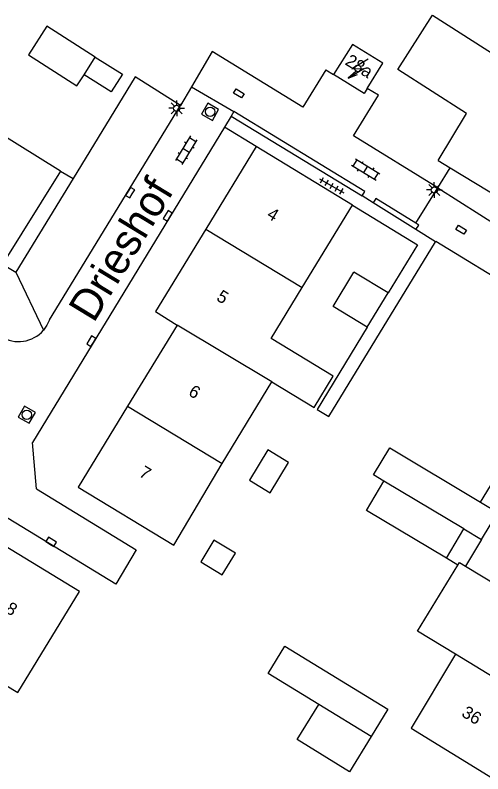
# Model space of a CAD drawing. Extents: x 136000 to 141014, y 402000 to 403500.
# Drawn here: x 137763.2 to 137800.6, y 402099.2 to 402159.9 of the extents above; entities that cross this region are included whole.
import ezdxf

# ---------------------------------------------------------------- set-up
doc = ezdxf.new("R2010")
doc.units = 0
for name, color, linetype in [('gg-afsc-erfafscheiding', 7, 'Continuous'), ('gg-anno-huisnummerreeks BGT', 7, 'Continuous'), ('gg-anno-openbare ruimte label', 7, 'Continuous'), ('gg-bbg-bijgebouw', 7, 'Continuous'), ('gg-bbg-gedigitaliseerde bebouwing', 7, 'Continuous'), ('gg-bbg-gedigitaliseerde bijgebouw', 7, 'Continuous'), ('gg-bbg-hoofdgebouw', 7, 'Continuous'), ('gg-bbg-luifel en loopbrug', 7, 'Continuous'), ('gg-bbg-tussenscheiding', 7, 'Continuous'), ('gg-knt-verharding', 7, 'Continuous'), ('gg-knt-verharding nz', 7, 'Continuous'), ('gt-grn-groengrens', 7, 'Continuous'), ('gt-grn-vlakafsluiter', 7, 'Continuous'), ('gt-grn-weggrens', 7, 'Continuous'), ('gt-symb-klinker verharding', 7, 'Continuous'), ('gt-symb-kolk', 7, 'Continuous'), ('gt-symb-kolk center center', 7, 'Continuous'), ('gt-symb-lichtmast', 7, 'Continuous'), ('gt-symb-rioolschacht', 7, 'Continuous'), ('gt-symb-tegel verharding', 7, 'Continuous'), ('gt-symb-trafo symbool', 7, 'Continuous')]:
    doc.layers.add(name, color=color, linetype=linetype)

# ---------------------------------------------------------------- blocks, each defined once
blk = doc.blocks.new('gt0-KOLKCC')
at = {"layer": 'gt-symb-kolk center center'}
blk.add_lwpolyline([(-0.375, 0.2), (0.375, 0.2), (0.375, -0.2), (-0.375, -0.2)], close=True, dxfattribs=at)
blk = doc.blocks.new('gt0-TEG1')
at = {"layer": 'gt-symb-tegel verharding'}
for p, q in [((-1.125, 0), (1.125, 0)), ((-0.9, -0.25), (-0.9, 0.25)), ((-0.45, -0.25), (-0.45, 0.25)), ((0, -0.25), (0, 0.25)), ((0.45, -0.25), (0.45, 0.25)), ((0.9, -0.25), (0.9, 0.25))]:
    blk.add_line(p, q, dxfattribs=at)
blk = doc.blocks.new('gt0-HSP')
at = {"layer": 'gt-symb-trafo symbool'}
for points in [[(0.771, 0.746), (-0.529, -0.004), (0.471, -0.004), (-0.829, -0.754)], [(-0.217, -0.24), (-0.829, -0.754), (-0.077, -0.48)]]:
    blk.add_lwpolyline(points, dxfattribs=at)
blk = doc.blocks.new('gt0-KL1')
at = {"layer": 'gt-symb-klinker verharding'}
for p, q in [((-1.15, 0.3), (1.15, 0.3)), ((-1, -0.3), (-1, 0.3)), ((-0.5, 0.3), (-0.5, 0.45)), ((0, -0.3), (0, 0.3)), ((0.5, 0.3), (0.5, 0.45)), ((1, -0.3), (1, 0.3)), ((-1.15, -0.3), (1.15, -0.3)), ((-0.5, -0.45), (-0.5, -0.3)), ((0.5, -0.45), (0.5, -0.3))]:
    blk.add_line(p, q, dxfattribs=at)
blk = doc.blocks.new('gt0-LMAST')
at = {"layer": 'gt-symb-lichtmast'}
for p, q in [((-0.005, 0.246), (-0.005, 0.621)), ((-0.182, 0.173), (-0.447, 0.438)), ((0.172, 0.173), (0.437, 0.438)), ((-0.255, -0.004), (-0.63, -0.004)), ((-0.182, -0.181), (-0.447, -0.446)), ((-0.005, -0.254), (-0.005, -0.629)), ((0.437, -0.446), (0.172, -0.181)), ((0.245, -0.004), (0.62, -0.004))]:
    blk.add_line(p, q, dxfattribs=at)
blk.add_circle((-0.005, -0.004), 0.25, dxfattribs=at)
blk = doc.blocks.new('gt0-KOLK')
at = {"layer": 'gt-symb-kolk'}
blk.add_lwpolyline([(0, 0), (0.375, 0), (0.375, 0.4), (-0.375, 0.4), (-0.375, 0), (0, 0)], dxfattribs=at)
blk = doc.blocks.new('gt0-RS')
at = {"layer": 'gt-symb-rioolschacht'}
blk.add_lwpolyline([(-0.5, -0.5), (0.5, -0.5), (0.5, 0.5), (-0.5, 0.5)], close=True, dxfattribs=at)
blk.add_circle((0, 0), 0.375, dxfattribs=at)

msp = doc.modelspace()

# ---------------------------------------------------------------- linework, layer by layer
at = {"layer": 'gg-afsc-erfafscheiding'}
for p, q in [((137788.066, 402155.524), (137788.69, 402155.14)), ((137797.025, 402146.077), (137798.007, 402147.688))]:
    msp.add_line(p, q, dxfattribs=at)
for points in [[(137797.025, 402146.077), (137790.27, 402150.252), (137792.268, 402153.484), (137791.38, 402154.033)], [(137790.19, 402144.7), (137795.403, 402141.518), (137793.046, 402137.671)], [(137791.385, 402134.936), (137787.374, 402128.35), (137788.308, 402127.78), (137792.069, 402133.941)]]:
    msp.add_lwpolyline(points, dxfattribs=at)
at = {"layer": 'gg-bbg-bijgebouw'}
for p, q in [((137797.055, 402148.268), (137798.007, 402147.688)), ((137798.007, 402147.688), (137803.42, 402144.39)), ((137800.534, 402117.945), (137801.825, 402120.109)), ((137797.709, 402116.445), (137799.119, 402118.794)), ((137799.119, 402118.794), (137800.534, 402117.945))]:
    msp.add_line(p, q, dxfattribs=at)
at = {"layer": 'gg-bbg-gedigitaliseerde bebouwing'}
for p, q in [((137786.162, 402138.095), (137790.19, 402144.7)), ((137783.68, 402134.025), (137786.162, 402138.095)), ((137779.768, 402124.01), (137783.756, 402130.558)), ((137775.912, 402117.476), (137779.768, 402124.01)), ((137798.435, 402108.754), (137794.888, 402102.832))]:
    msp.add_line(p, q, dxfattribs=at)
for points in [[(137766.83, 402147.42), (137759.877, 402151.738), (137758.738, 402149.902)], [(137783.756, 402130.558), (137787.123, 402128.513), (137788.641, 402131.012), (137783.68, 402134.025)], [(137798.638, 402115.891), (137798.765, 402116.099), (137799.254, 402115.8)], [(137798.435, 402108.754), (137795.407, 402110.604), (137798.638, 402115.891)], [(137799.254, 402115.8), (137801.793, 402114.249), (137802.039, 402114.651)], [(137759.21, 402108.243), (137763.417, 402105.687), (137768.35, 402113.78)]]:
    msp.add_lwpolyline(points, dxfattribs=at)
at = {"layer": 'gg-bbg-gedigitaliseerde bijgebouw'}
for p, q in [((137768.72, 402155.133), (137769.622, 402156.547)), ((137797.055, 402148.268), (137799.327, 402152.04)), ((137793.046, 402137.671), (137790.311, 402139.332)), ((137791.385, 402134.936), (137793.046, 402137.671)), ((137800.434, 402120.939), (137801.825, 402120.109))]:
    msp.add_line(p, q, dxfattribs=at)
for points in [[(137799.327, 402152.04), (137793.833, 402155.544), (137796.61, 402159.898), (137801.993, 402156.465)], [(137769.622, 402156.547), (137765.748, 402159.017), (137764.282, 402156.719)], [(137764.282, 402156.719), (137768.156, 402154.248), (137768.72, 402155.133)], [(137791.385, 402134.936), (137788.65, 402136.597), (137790.311, 402139.332)], [(137781.955, 402122.678), (137783.606, 402121.672), (137785.087, 402124.104), (137783.436, 402125.109), (137781.955, 402122.678)], [(137792.712, 402122.616), (137791.894, 402123.104), (137793.183, 402125.264), (137800.434, 402120.939)], [(137797.709, 402116.445), (137791.309, 402120.263), (137792.712, 402122.616)], [(137778.053, 402116.159), (137779.783, 402115.106), (137780.836, 402116.835), (137779.107, 402117.889), (137778.053, 402116.159)], [(137787.5, 402104.747), (137783.456, 402107.227), (137784.794, 402109.409), (137793.04, 402104.354), (137791.702, 402102.171)], [(137791.702, 402102.171), (137789.973, 402099.351), (137785.771, 402101.927), (137787.5, 402104.747)]]:
    msp.add_lwpolyline(points, dxfattribs=at)
at = {"layer": 'gg-bbg-hoofdgebouw'}
for p, q in [((137782.49, 402149.39), (137778.465, 402142.785)), ((137790.19, 402144.7), (137782.49, 402149.39)), ((137766.83, 402147.42), (137762.2, 402139.97)), ((137776.16, 402135.1), (137772.21, 402128.615)), ((137772.21, 402128.615), (137768.26, 402122.13)), ((137768.26, 402122.13), (137775.912, 402117.476)), ((137768.35, 402113.78), (137761.75, 402117.805)), ((137794.888, 402102.832), (137801.4, 402098.85))]:
    msp.add_line(p, q, dxfattribs=at)
for points in [[(137791.38, 402154.033), (137792.64, 402156.06), (137790.21, 402157.56), (137788.69, 402155.14)], [(137791.38, 402154.033), (137791.13, 402153.63), (137788.69, 402155.14)], [(137778.465, 402142.785), (137774.44, 402136.18), (137776.16, 402135.1)]]:
    msp.add_lwpolyline(points, dxfattribs=at)
at = {"layer": 'gg-bbg-luifel en loopbrug'}
for p, q in [((137800.534, 402117.945), (137799.254, 402115.8)), ((137798.638, 402115.891), (137797.709, 402116.445))]:
    msp.add_line(p, q, dxfattribs=at)
for points in [[(137769.622, 402156.547), (137771.785, 402155.168), (137770.883, 402153.754), (137768.72, 402155.133)], [(137800.434, 402120.939), (137804.006, 402126.77), (137807.968, 402124.344)]]:
    msp.add_lwpolyline(points, dxfattribs=at)
at = {"layer": 'gg-bbg-tussenscheiding'}
for p, q in [((137778.465, 402142.785), (137786.162, 402138.095)), ((137783.756, 402130.558), (137776.16, 402135.1)), ((137772.21, 402128.615), (137779.768, 402124.01)), ((137799.119, 402118.794), (137792.712, 402122.616)), ((137805, 402104.745), (137798.435, 402108.754)), ((137791.702, 402102.171), (137787.5, 402104.747))]:
    msp.add_line(p, q, dxfattribs=at)
at = {"layer": 'gg-knt-verharding'}
for p, q in [((137777.326, 402154.173), (137776.45, 402152.677)), ((137780.5, 402151.822), (137779.969, 402150.929)), ((137780.717, 402152.188), (137780.5, 402151.822)), ((137780.5, 402151.822), (137790.961, 402145.435)), ((137779.969, 402150.929), (137764.599, 402125.7)), ((137782.49, 402149.39), (137779.969, 402150.929)), ((137767.845, 402146.822), (137763.263, 402139.334)), ((137791.858, 402144.875), (137790.961, 402145.435)), ((137795.275, 402142.742), (137791.858, 402144.875)), ((137796.846, 402141.761), (137795.275, 402142.742)), ((137763.263, 402139.334), (137765.479, 402134.694)), ((137764.92, 402121.99), (137764.599, 402125.7))]:
    msp.add_line(p, q, dxfattribs=at)
for points in [[(137788.066, 402155.524), (137786.22, 402152.526), (137778.973, 402156.987), (137777.326, 402154.173)], [(137776.45, 402152.677), (137772.824, 402154.958), (137767.845, 402146.822)], [(137790.961, 402145.435), (137791.182, 402145.798), (137780.717, 402152.188)], [(137795.267, 402143.247), (137792.079, 402145.228), (137791.858, 402144.875)], [(137764.92, 402121.99), (137772.9, 402117.11), (137771.26, 402114.36), (137722.213, 402144.26)], [(137795.275, 402142.742), (137795.499, 402143.103), (137795.267, 402143.247)], [(137810.16, 402133.69), (137796.87, 402141.8), (137796.846, 402141.761)], [(137765.948, 402135.51), (137765.75, 402135.081), (137765.479, 402134.694)]]:
    msp.add_lwpolyline(points, dxfattribs=at)
msp.add_arc((137763.483, 402136.416), 2.637, 237.60587, 319.21395, dxfattribs=at)
at = {"layer": 'gg-knt-verharding nz'}
msp.add_line((137765.948, 402135.51), (137776.45, 402152.677), dxfattribs=at)
at = {"layer": 'gt-grn-groengrens'}
for p, q in [((137766.83, 402147.42), (137767.845, 402146.822)), ((137762.2, 402139.97), (137763.263, 402139.334))]:
    msp.add_line(p, q, dxfattribs=at)
at = {"layer": 'gt-grn-vlakafsluiter'}
msp.add_line((137792.069, 402133.941), (137796.846, 402141.761), dxfattribs=at)
at = {"layer": 'gt-grn-weggrens'}
for p, q in [((137777.326, 402154.173), (137780.717, 402152.188)), ((137795.267, 402143.247), (137797.025, 402146.077)), ((137797.025, 402146.077), (137804.318, 402141.432))]:
    msp.add_line(p, q, dxfattribs=at)

# ---------------------------------------------------------------- block references
at = {"layer": 'gt-symb-klinker verharding'}
for p, rotation in [((137776.884, 402149.093), -121.51371627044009), ((137791.262, 402147.554), -31.209490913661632)]:
    msp.add_blockref('gt0-KL1', p, dxfattribs=dict(at, rotation=rotation))
at = {"layer": 'gt-symb-kolk'}
for p, rotation in [((137772.582, 402145.591), 58.53512697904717), ((137775.585, 402143.741), 58.53512697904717), ((137769.47, 402133.697), 58.53512697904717), ((137765.982, 402117.579), -31.38612476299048)]:
    msp.add_blockref('gt0-KOLK', p, dxfattribs=dict(at, rotation=rotation))
at = {"layer": 'gt-symb-kolk center center'}
for p, rotation in [((137781.1, 402153.642), -31.543673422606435), ((137798.89, 402142.731), 148.45632657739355)]:
    msp.add_blockref('gt0-KOLKCC', p, dxfattribs=dict(at, rotation=rotation))
at = {"layer": 'gt-symb-lichtmast'}
for p in [(137776.144, 402152.453), (137796.749, 402145.913)]:
    msp.add_blockref('gt0-LMAST', p, dxfattribs=at)
at = {"layer": 'gt-symb-rioolschacht'}
for p, rotation in [((137778.81, 402152.165), -29.794617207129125), ((137764.142, 402127.925), -29.79461720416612)]:
    msp.add_blockref('gt0-RS', p, dxfattribs=dict(at, rotation=rotation))
at = {"layer": 'gt-symb-tegel verharding', "rotation": -29.922486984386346}
msp.add_blockref('gt0-TEG1', (137788.539, 402146.251), dxfattribs=at)
at = {"layer": 'gt-symb-trafo symbool', "rotation": 0.5156480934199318}
msp.add_blockref('gt0-HSP', (137790.678, 402155.62), dxfattribs=at)

# ---------------------------------------------------------------- texts
at = {"layer": 'gg-anno-huisnummerreeks BGT'}
for s, rotation, p in [('28a', 328.2, (137789.535, 402155.992)), ('4', 328.7, (137783.27, 402143.73)), ('5', 328.7, (137779.245, 402137.125)), ('6', 328.7, (137776.997, 402129.532)), ('7', 328.7, (137773.05, 402123.051)), ('8', 328.6, (137762.357, 402112.164)), ('36', 328.6, (137798.853, 402103.845))]:
    msp.add_text(s, height=1, rotation=rotation, dxfattribs=at).set_placement(p)
at = {"layer": 'gg-anno-openbare ruimte label'}
msp.add_text('Drieshof', height=2.5, rotation=58.7, dxfattribs=at).set_placement((137769.497, 402135.202))

doc.saveas('drawing.dxf')
